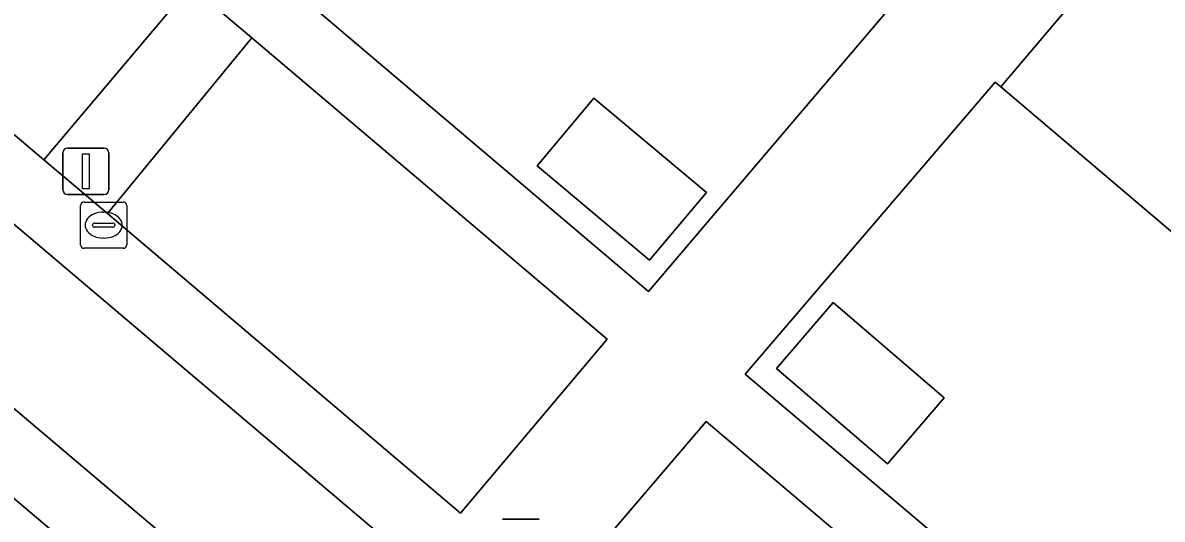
# Model space of a CAD drawing. Extents: x 156412 to 157779, y 382335 to 383768.
# Drawn here: x 156908.94 to 156933.57, y 382516.78 to 382527.51 of the extents above; entities that cross this region are included whole.
import ezdxf

# ---------------------------------------------------------------- set-up
doc = ezdxf.new("R2010")
doc.units = 0
for name, color, linetype in [('IMGEO_Erf', 7, 'Continuous'), ('IMGEO_Kolk', 7, 'Continuous'), ('IMGEO_Lichtmast', 7, 'Continuous'), ('IMGEO_Pand', 7, 'Continuous'), ('IMGEO_Parkeervlak_open', 7, 'Continuous'), ('IMGEO_Rijbaan_lokaal_open', 7, 'Continuous'), ('IMGEO_Voetpad_open', 7, 'Continuous')]:
    doc.layers.add(name, color=color, linetype=linetype)

msp = doc.modelspace()

# ---------------------------------------------------------------- linework, layer by layer
at = {"layer": 'IMGEO_Erf'}
for points in [[(156895.919, 382544.208), (156922.464, 382521.705), (156928.221, 382528.476), (156928.09, 382528.588), (156923.378, 382532.595), (156922.1, 382531.118), (156917.979, 382534.634), (156913.831, 382538.175), (156909.108, 382542.206), (156910.737, 382544.115)], [(156948.5, 382512.078), (156944.088, 382515.819), (156939.675, 382519.56), (156935.57, 382523.04), (156934.798, 382522.117), (156930.077, 382526.127), (156929.957, 382526.229), (156924.555, 382519.915), (156951.147, 382497.415)]]:
    msp.add_lwpolyline(points, dxfattribs=at)
for points in [[(156921.284, 382525.884), (156923.713, 382523.845), (156922.483, 382522.38), (156920.054, 382524.419)], [(156927.626, 382517.978), (156925.229, 382520.036), (156926.455, 382521.464), (156928.852, 382519.406)]]:
    msp.add_lwpolyline(points, close=True, dxfattribs=at)
at = {"layer": 'IMGEO_Kolk'}
for p, q in [((156910.184, 382522.71), (156910.184, 382523.562)), ((156910.259, 382523.636), (156911.111, 382523.636)), ((156910.672, 382523.416), (156910.697, 382523.416)), ((156911.185, 382523.562), (156911.185, 382522.71)), ((156910.486, 382523.179), (156910.884, 382523.179)), ((156910.443, 382523.13), (156910.443, 382523.142)), ((156910.881, 382523.093), (156910.483, 382523.093)), ((156910.927, 382523.142), (156910.927, 382523.13)), ((156910.695, 382522.856), (156910.67, 382522.856)), ((156911.111, 382522.636), (156910.259, 382522.636))]:
    msp.add_line(p, q, dxfattribs=at)
for points in [[(156910.184, 382522.71), (156910.184, 382523.562)], [(156910.259, 382523.636), (156911.111, 382523.636)], [(156911.185, 382523.562), (156911.185, 382522.71)], [(156911.111, 382522.636), (156910.259, 382522.636)]]:
    msp.add_lwpolyline(points, dxfattribs=at)
for centre, radius, start, end in [((156910.261, 382523.56), 0.0765, 91.552, 178.448), ((156910.261, 382523.56), 0.0765, 91.552, 178.448), ((156911.109, 382523.56), 0.0765, 1.552, 88.448), ((156911.109, 382523.56), 0.0765, 1.552, 88.448), ((156910.483, 382523.139), 0.0403, 85.8775, 175.7526), ((156910.888, 382523.141), 0.0386, 1.7309, 96.639), ((156910.48, 382523.129), 0.0366, 178.938, 274.7102), ((156910.884, 382523.136), 0.043, 264.8664, 352.4533), ((156910.261, 382522.712), 0.0765, 181.552, 268.448), ((156910.261, 382522.712), 0.0765, 181.552, 268.448), ((156911.109, 382522.712), 0.0765, 271.552, 358.448), ((156911.109, 382522.712), 0.0765, 271.552, 358.448)]:
    msp.add_arc(centre, radius, start, end, dxfattribs=at)
for centre, major_axis, ratio, start_param, end_param in [((156910.671, 382523.136), (-0.387, 0.002), 0.722429, 4.712389, 7.853982), ((156910.696, 382523.136), (-0.39, 0.002), 0.717154, 1.570796, 4.712389)]:
    msp.add_ellipse(centre, major_axis=major_axis, ratio=ratio, start_param=start_param, end_param=end_param, dxfattribs=at)
at = {"layer": 'IMGEO_Lichtmast'}
for p, q in [((156909.803, 382523.899), (156909.803, 382524.699)), ((156909.803, 382524.699), (156909.803, 382523.899)), ((156909.903, 382524.799), (156910.693, 382524.799)), ((156910.693, 382524.799), (156909.903, 382524.799)), ((156910.793, 382524.699), (156910.793, 382523.899)), ((156910.793, 382523.899), (156910.793, 382524.699)), ((156910.693, 382523.799), (156909.903, 382523.799)), ((156909.903, 382523.799), (156910.693, 382523.799)), ((156919.308, 382516.78), (156920.098, 382516.78)), ((156920.098, 382516.78), (156919.308, 382516.78))]:
    msp.add_line(p, q, dxfattribs=at)
msp.add_lwpolyline([(156910.223, 382524.674), (156910.373, 382524.674), (156910.373, 382523.924), (156910.223, 382523.924), (156910.223, 382524.674)], dxfattribs=at)
for centre, start, end in [((156909.903, 382524.699), 90, 180), ((156909.903, 382524.699), 90, 180), ((156910.693, 382524.699), 0, 90), ((156910.693, 382524.699), 360, 90), ((156909.903, 382523.899), 180, 270), ((156909.903, 382523.899), 180, 270), ((156910.693, 382523.899), 270, 0), ((156910.693, 382523.899), 270, 0)]:
    msp.add_arc(centre, 0.1, start, end, dxfattribs=at)
at = {"layer": 'IMGEO_Pand'}
for points in [[(156935.57, 382523.04), (156935.444, 382523.146), (156941.459, 382529.981), (156936.736, 382533.985), (156930.077, 382526.127), (156934.798, 382522.117)], [(156922.483, 382522.38), (156923.713, 382523.845), (156921.284, 382525.884), (156920.054, 382524.419)], [(156927.626, 382517.978), (156928.852, 382519.406), (156926.455, 382521.464), (156925.229, 382520.036)]]:
    msp.add_lwpolyline(points, close=True, dxfattribs=at)
at = {"layer": 'IMGEO_Parkeervlak_open'}
for points in [[(156904.984, 382534.738), (156901.814, 382530.975), (156909.391, 382524.55), (156912.564, 382528.308)], [(156901.676, 382523.214), (156897.329, 382526.893), (156896.592, 382527.333), (156893.521, 382523.652), (156893.77, 382523.441), (156906.48, 382512.662), (156911.793, 382508.157), (156912.178, 382508.591), (156914.998, 382511.932)], [(156913.885, 382527.187), (156910.764, 382523.386), (156918.399, 382516.912), (156921.57, 382520.669)], [(156923.709, 382518.89), (156920.505, 382515.141), (156928.213, 382508.604), (156931.409, 382512.373)]]:
    msp.add_lwpolyline(points, close=True, dxfattribs=at)
at = {"layer": 'IMGEO_Rijbaan_lokaal_open'}
for points in [[(156934.819, 382486.732), (156907.746, 382454.691), (156910.21, 382452.579), (156914.173, 382457.263), (156942.158, 382490.336), (156944.379, 382492.961), (156905.035, 382526.295), (156892.664, 382536.77), (156890.546, 382534.28), (156858.4, 382496.484), (156860.796, 382494.49), (156888.054, 382526.647)], [(156898.553, 382527.785), (156902.881, 382524.13), (156934.151, 382497.654)]]:
    msp.add_lwpolyline(points, dxfattribs=at)
at = {"layer": 'IMGEO_Voetpad_open'}
for points in [[(156872.745, 382549.063), (156880.439, 382542.53), (156880.515, 382542.619), (156889.706, 382534.959), (156890.546, 382534.28), (156892.664, 382536.77), (156905.035, 382526.295), (156944.379, 382492.961), (156942.158, 382490.336), (156942.935, 382489.709), (156943.809, 382488.946), (156952.068, 382481.934)], [(156951.147, 382497.415), (156924.555, 382519.915), (156929.957, 382526.229), (156930.077, 382526.127), (156936.736, 382533.985), (156938.049, 382535.675), (156935.828, 382537.574), (156934.364, 382536), (156928.09, 382528.588), (156928.221, 382528.476), (156922.464, 382521.705), (156895.919, 382544.208)], [(156934.151, 382497.654), (156902.881, 382524.13), (156898.553, 382527.785)], [(156896.592, 382527.333), (156897.329, 382526.893), (156901.676, 382523.214), (156914.998, 382511.932), (156916.09, 382511.027), (156933.252, 382496.421)]]:
    msp.add_lwpolyline(points, dxfattribs=at)
for points in [[(156901.814, 382530.975), (156900.442, 382532.138), (156892.782, 382538.633), (156895.977, 382542.378), (156903.657, 382535.864), (156904.984, 382534.738), (156912.564, 382528.308), (156913.885, 382527.187), (156921.57, 382520.669), (156918.399, 382516.912), (156910.764, 382523.386), (156909.391, 382524.55)], [(156913.885, 382527.187), (156912.564, 382528.308), (156909.391, 382524.55), (156910.764, 382523.386)], [(156929.416, 382507.584), (156928.213, 382508.604), (156920.505, 382515.141), (156923.709, 382518.89), (156931.409, 382512.373), (156932.614, 382511.353), (156940.315, 382504.835), (156941.545, 382503.794), (156949.304, 382497.227), (156946.077, 382493.455), (156938.341, 382500.015), (156937.112, 382501.058)]]:
    msp.add_lwpolyline(points, close=True, dxfattribs=at)

doc.saveas('drawing.dxf')
